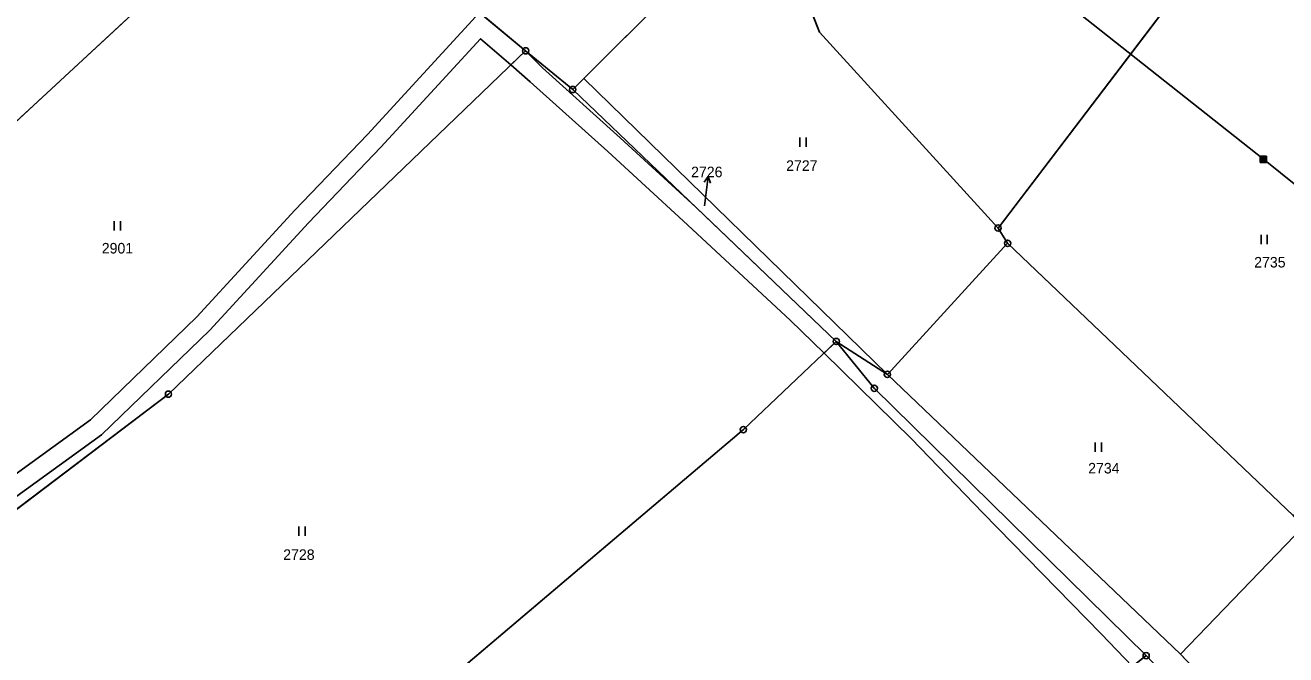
# Model space of a CAD drawing. Extents: x -689422 to -685210, y -987725 to -982160.
# Drawn here: x -687545.1 to -687342.1, y -986935.8 to -986834.4 of the extents above; entities that cross this region are included whole.
import ezdxf

# ---------------------------------------------------------------- set-up
doc = ezdxf.new("R2010")
doc.units = 0
for name, color, linetype in [('KN_Hranice_parcel', 7, 'Continuous'), ('KN_Parcelni cisla', 7, 'Continuous'), ('KN_Parcelni cisla_sipky', 7, 'Continuous'), ('KN_Polygon parcely', 7, 'Continuous'), ('KN_Pozemkove predmety', 7, 'Continuous'), ('KN_POZEMKY_OSTATNI PLOCHA', 7, 'Continuous'), ('KN_POZEMKY_TTP', 7, 'Continuous'), ('KN_VYUZITI_17_ostatni plocha_ostatni komunikace', 7, 'Continuous'), ('KN_Věcná břemena k části', 7, 'Continuous'), ('KN_Značky bodu BP', 7, 'Continuous'), ('KN_Značky kultur', 7, 'Continuous')]:
    doc.layers.add(name, color=color, linetype=linetype)

msp = doc.modelspace()

# ---------------------------------------------------------------- linework, layer by layer
at = {"layer": 'KN_Hranice_parcel'}
for p, q in [((-687388.43, -986867.06), (-687351.07, -986817.94)), ((-687484.29, -986822.08), (-687464.54, -986838.5)), ((-687441.13, -986828.96), (-687455.18, -986842.96)), ((-687456.95, -986844.73), (-687464.54, -986838.5)), ((-687455.18, -986842.96), (-687456.95, -986844.73)), ((-687406.26, -986890.64), (-687455.18, -986842.96)), ((-687456.95, -986844.73), (-687414.49, -986885.34)), ((-687386.9, -986869.51), (-687388.43, -986867.06)), ((-687406.26, -986890.64), (-687386.9, -986869.51)), ((-687340.84, -986913.45), (-687386.9, -986869.51)), ((-687414.49, -986885.34), (-687406.26, -986890.64)), ((-687406.26, -986890.64), (-687359.07, -986935.73)), ((-687359.07, -986935.73), (-687339.29, -986915.23)), ((-687300.4, -986997.26), (-687359.07, -986935.73))]:
    msp.add_line(p, q, dxfattribs=at)
for points in [[(-687388.43, -986867.06), (-687417.21, -986835.49), (-687427.72, -986808.46)], [(-687588.88, -986883.6), (-687550.23, -986853.23), (-687504.47, -986810.85)], [(-687464.54, -986838.5), (-687522.06, -986893.83), (-687559.63, -986922.3)], [(-687545.48, -986993.24), (-687479.45, -986941.89), (-687429.45, -986899.55), (-687414.49, -986885.34)], [(-687414.49, -986885.34), (-687408.37, -986892.88), (-687364.58, -986935.97)]]:
    msp.add_lwpolyline(points, dxfattribs=at)
at = {"layer": 'KN_Parcelni cisla_sipky'}
for p, q in [((-687435.13, -986858.76), (-687435.75, -986859.69)), ((-687435.5, -986861.74), (-687435.13, -986858.76)), ((-687435.13, -986858.76), (-687434.76, -986859.82)), ((-687435.72, -986863.5), (-687435.5, -986861.74))]:
    msp.add_line(p, q, dxfattribs=at)
at = {"layer": 'KN_Polygon parcely'}
for points in [[(-687588.88, -986883.6), (-687550.23, -986853.23), (-687504.47, -986810.85), (-687513.41, -986802.94), (-687540.19, -986781.1), (-687561.71, -986763.1), (-687591.3, -986741.74), (-687622.46, -986782.4), (-687647.56, -986811.55), (-687617.36, -986840.89)], [(-687388.43, -986867.06), (-687351.07, -986817.94), (-687408.34, -986758.46), (-687427.72, -986808.46), (-687417.21, -986835.49)], [(-687484.29, -986822.08), (-687464.54, -986838.5), (-687456.95, -986844.73), (-687455.18, -986842.96), (-687441.13, -986828.96), (-687467.56, -986804.21)], [(-687417.21, -986835.49), (-687427.72, -986808.46), (-687436.36, -986832.75), (-687441.13, -986828.96), (-687455.18, -986842.96), (-687406.26, -986890.64), (-687386.9, -986869.51), (-687388.43, -986867.06)], [(-687588.88, -986883.6), (-687559.63, -986922.3), (-687522.06, -986893.83), (-687464.54, -986838.5), (-687484.29, -986822.08), (-687504.47, -986810.85), (-687550.23, -986853.23)], [(-687388.43, -986867.06), (-687386.9, -986869.51), (-687340.84, -986913.45), (-687338.67, -986910.93), (-687302.23, -986868.68), (-687351.07, -986817.94)], [(-687585.01, -986939.86), (-687567.07, -986973.04), (-687545.48, -986993.24), (-687479.45, -986941.89), (-687429.45, -986899.55), (-687414.49, -986885.34), (-687456.95, -986844.73), (-687464.54, -986838.5), (-687522.06, -986893.83), (-687559.63, -986922.3), (-687570.04, -986929.32)], [(-687414.49, -986885.34), (-687406.26, -986890.64), (-687455.18, -986842.96), (-687456.95, -986844.73)], [(-687339.29, -986915.23), (-687340.84, -986913.45), (-687386.9, -986869.51), (-687406.26, -986890.64), (-687359.07, -986935.73)], [(-687545.48, -986993.24), (-687501.3, -987040.55), (-687388.17, -986954.68), (-687364.58, -986935.97), (-687408.37, -986892.88), (-687414.49, -986885.34), (-687429.45, -986899.55), (-687479.45, -986941.89)], [(-687300.05, -986954.26), (-687339.29, -986915.23), (-687359.07, -986935.73), (-687300.4, -986997.26), (-687278.2, -986978.38)]]:
    msp.add_lwpolyline(points, close=True, dxfattribs=at)
msp.add_lwpolyline([(-687226.35, -987097.05), (-687257.76, -987042.98), (-687259.93, -987040.24), (-687300.4, -986997.26), (-687359.07, -986935.73), (-687406.26, -986890.64), (-687414.49, -986885.34), (-687408.37, -986892.88), (-687364.58, -986935.97), (-687313.26, -986989.89), (-687262.81, -987046.37), (-687233.07, -987096.87)], dxfattribs=at)
at = {"layer": 'KN_Pozemkove predmety'}
for p, q in [((-687424.63, -986793.35), (-687345.7, -986855.98)), ((-687346.2, -986855.48), (-687345.2, -986855.48)), ((-687346.2, -986856.48), (-687346.2, -986855.48)), ((-687346.2, -986855.68), (-687345.2, -986855.68)), ((-687346, -986856.48), (-687346, -986855.48)), ((-687345.8, -986856.48), (-687345.8, -986855.48)), ((-687345.6, -986856.48), (-687345.6, -986855.48)), ((-687345.4, -986856.48), (-687345.4, -986855.48)), ((-687345.2, -986856.48), (-687345.2, -986855.48)), ((-687346.2, -986855.88), (-687345.2, -986855.88)), ((-687346.2, -986856.08), (-687345.2, -986856.08)), ((-687346.2, -986856.28), (-687345.2, -986856.28)), ((-687346.2, -986856.48), (-687345.2, -986856.48)), ((-687271.95, -986915.08), (-687345.7, -986855.98))]:
    msp.add_line(p, q, dxfattribs=at)
at = {"layer": 'KN_POZEMKY_OSTATNI PLOCHA'}
for p, q in [((-687456.95, -986844.73), (-687455.18, -986842.96)), ((-687455.18, -986842.96), (-687406.26, -986890.64)), ((-687414.49, -986885.34), (-687456.95, -986844.73)), ((-687408.37, -986892.88), (-687414.49, -986885.34)), ((-687414.49, -986885.34), (-687406.26, -986890.64)), ((-687406.26, -986890.64), (-687414.49, -986885.34)), ((-687406.26, -986890.64), (-687359.07, -986935.73)), ((-687364.58, -986935.97), (-687408.37, -986892.88)), ((-687359.07, -986935.73), (-687300.4, -986997.26))]:
    msp.add_line(p, q, dxfattribs=at)
at = {"layer": 'KN_POZEMKY_TTP'}
for p, q in [((-687427.72, -986808.46), (-687417.21, -986835.49)), ((-687417.21, -986835.49), (-687427.72, -986808.46)), ((-687550.23, -986853.23), (-687504.47, -986810.85)), ((-687504.47, -986810.85), (-687550.23, -986853.23)), ((-687388.43, -986867.06), (-687351.07, -986817.94)), ((-687351.07, -986817.94), (-687388.43, -986867.06)), ((-687484.29, -986822.08), (-687464.54, -986838.5)), ((-687464.54, -986838.5), (-687484.29, -986822.08)), ((-687455.18, -986842.96), (-687441.13, -986828.96)), ((-687441.13, -986828.96), (-687455.18, -986842.96)), ((-687417.21, -986835.49), (-687388.43, -986867.06)), ((-687388.43, -986867.06), (-687417.21, -986835.49)), ((-687464.54, -986838.5), (-687522.06, -986893.83)), ((-687522.06, -986893.83), (-687464.54, -986838.5)), ((-687464.54, -986838.5), (-687456.95, -986844.73)), ((-687456.95, -986844.73), (-687464.54, -986838.5)), ((-687455.18, -986842.96), (-687456.95, -986844.73)), ((-687406.26, -986890.64), (-687455.18, -986842.96)), ((-687456.95, -986844.73), (-687414.49, -986885.34)), ((-687386.9, -986869.51), (-687388.43, -986867.06)), ((-687388.43, -986867.06), (-687386.9, -986869.51)), ((-687386.9, -986869.51), (-687406.26, -986890.64)), ((-687406.26, -986890.64), (-687386.9, -986869.51)), ((-687340.84, -986913.45), (-687386.9, -986869.51)), ((-687386.9, -986869.51), (-687340.84, -986913.45)), ((-687414.49, -986885.34), (-687429.45, -986899.55)), ((-687429.45, -986899.55), (-687414.49, -986885.34)), ((-687414.49, -986885.34), (-687408.37, -986892.88)), ((-687359.07, -986935.73), (-687406.26, -986890.64)), ((-687522.06, -986893.83), (-687559.63, -986922.3)), ((-687559.63, -986922.3), (-687522.06, -986893.83)), ((-687408.37, -986892.88), (-687364.58, -986935.97)), ((-687429.45, -986899.55), (-687479.45, -986941.89)), ((-687479.45, -986941.89), (-687429.45, -986899.55)), ((-687359.07, -986935.73), (-687339.29, -986915.23)), ((-687339.29, -986915.23), (-687359.07, -986935.73)), ((-687300.4, -986997.26), (-687359.07, -986935.73))]:
    msp.add_line(p, q, dxfattribs=at)
at = {"layer": 'KN_VYUZITI_17_ostatni plocha_ostatni komunikace'}
for p, q in [((-687456.95, -986844.73), (-687455.18, -986842.96)), ((-687455.18, -986842.96), (-687406.26, -986890.64)), ((-687414.49, -986885.34), (-687456.95, -986844.73)), ((-687408.37, -986892.88), (-687414.49, -986885.34)), ((-687414.49, -986885.34), (-687406.26, -986890.64)), ((-687406.26, -986890.64), (-687414.49, -986885.34)), ((-687406.26, -986890.64), (-687359.07, -986935.73)), ((-687364.58, -986935.97), (-687408.37, -986892.88)), ((-687359.07, -986935.73), (-687300.4, -986997.26))]:
    msp.add_line(p, q, dxfattribs=at)
at = {"layer": 'KN_Věcná břemena k části'}
for points in [[(-687562.96, -986917.9), (-687561.14, -986920.3), (-687551.79, -986914.1), (-687532.86, -986900.41), (-687515.39, -986883.51), (-687499.5, -986866.23), (-687487.86, -986854.05), (-687471.79, -986836.55), (-687466.91, -986840.78), (-687464.54, -986838.5), (-687471.97, -986832.31), (-687490.02, -986851.97), (-687501.7, -986864.19), (-687517.47, -986881.35), (-687534.62, -986897.97), (-687553.45, -986911.6)], [(-687416.47, -986887.22), (-687414.49, -986885.34), (-687437.11, -986863.71), (-687449.28, -986852.51), (-687461.81, -986841.22), (-687464.54, -986838.5), (-687466.91, -986840.78), (-687463.79, -986843.48), (-687451.28, -986854.73), (-687439.15, -986865.91), (-687421.9, -986881.9)], [(-687371.85, -986932.43), (-687366.78, -986937.71), (-687364.58, -986935.97), (-687408.37, -986892.88), (-687414.49, -986885.34), (-687416.47, -986887.22), (-687402.4, -986901.03), (-687390.91, -986912.95)]]:
    msp.add_lwpolyline(points, close=True, dxfattribs=at)
at = {"layer": 'KN_Značky bodu BP'}
for centre, radius in [((-687464.54, -986838.5), 0.5), ((-687464.54, -986838.5), 0.0303), ((-687456.95, -986844.73), 0.5), ((-687456.95, -986844.73), 0.0303), ((-687388.43, -986867.06), 0.5), ((-687388.43, -986867.06), 0.0303), ((-687386.9, -986869.51), 0.5), ((-687386.9, -986869.51), 0.0303), ((-687414.49, -986885.34), 0.5), ((-687414.49, -986885.34), 0.0303), ((-687406.26, -986890.64), 0.5), ((-687406.26, -986890.64), 0.0303), ((-687522.06, -986893.83), 0.5), ((-687522.06, -986893.83), 0.0303), ((-687408.37, -986892.88), 0.5), ((-687408.37, -986892.88), 0.0303), ((-687429.45, -986899.55), 0.5), ((-687429.45, -986899.55), 0.0303), ((-687364.58, -986935.97), 0.5)]:
    msp.add_circle(centre, radius, dxfattribs=at)
at = {"layer": 'KN_Značky kultur'}
for p, q in [((-687420.35, -986853.96), (-687420.35, -986852.46)), ((-687419.35, -986853.96), (-687419.35, -986852.46)), ((-687530.79, -986867.43), (-687530.79, -986865.93)), ((-687529.79, -986867.43), (-687529.79, -986865.93)), ((-687346.07, -986869.65), (-687346.07, -986868.15)), ((-687345.07, -986869.65), (-687345.07, -986868.15)), ((-687372.77, -986903.13), (-687372.77, -986901.63)), ((-687371.77, -986903.13), (-687371.77, -986901.63)), ((-687501.06, -986916.67), (-687501.06, -986915.17)), ((-687500.06, -986916.67), (-687500.06, -986915.17))]:
    msp.add_line(p, q, dxfattribs=at)

# ---------------------------------------------------------------- texts
at = {"layer": 'KN_Parcelni cisla'}
for s, p in [('2726', (-687437.88, -986858.87)), ('2727', (-687422.57, -986857.85)), ('2901', (-687532.8, -986871.16)), ('2735', (-687347.18, -986873.42)), ('2734', (-687373.92, -986906.61)), ('2728', (-687503.58, -986920.54))]:
    msp.add_text(s, height=1.7, dxfattribs=at).set_placement(p)

doc.saveas('drawing.dxf')
